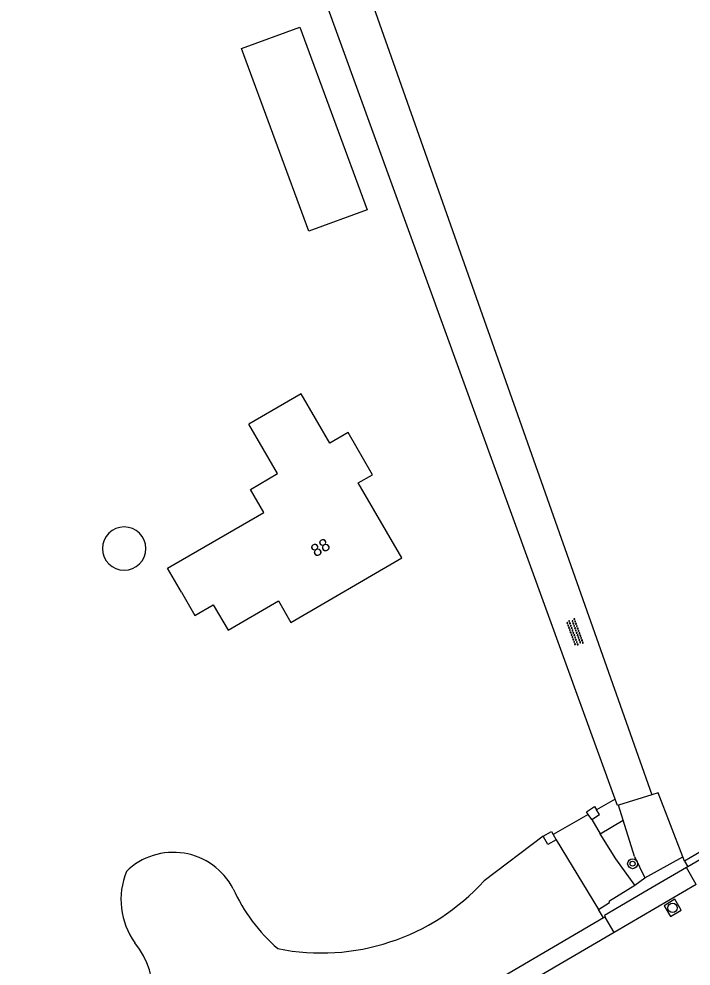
# Model space of a CAD drawing. Extents: x 135999 to 138000, y 396000 to 398501.
# Drawn here: x 137171.2 to 137225, y 398108.1 to 398183.9 of the extents above; entities that cross this region are included whole.
import ezdxf

# ---------------------------------------------------------------- set-up
doc = ezdxf.new("R2010")
doc.units = 0
for name, color, linetype in [('gg-afsc-hekwerk', 7, 'Continuous'), ('gg-afsc-muur', 7, 'Continuous'), ('gg-anno-huisnummerreeks BGT', 7, 'Continuous'), ('gg-bbg-gedigitaliseerde bebouwing', 7, 'Continuous'), ('gg-bbg-gedigitaliseerde bijgebouw', 7, 'Continuous'), ('gg-bbg-hoofdgebouw', 7, 'Continuous'), ('gg-knt-onverhard', 7, 'Continuous'), ('gg-knt-verharding', 7, 'Continuous'), ('gt-grn-groengrens', 7, 'Continuous'), ('gt-grn-weggrens', 7, 'Continuous'), ('gt-symb-boom', 7, 'Continuous'), ('gt-symb-overige verharding', 7, 'Continuous'), ('gt-symb-rioolschacht', 7, 'Continuous')]:
    doc.layers.add(name, color=color, linetype=linetype)

# ---------------------------------------------------------------- blocks, each defined once
blk = doc.blocks.new('gt0-OVH')
at = {"layer": 'gt-symb-overige verharding'}
for points in [[(-0.972, 0.298), (-0.967, 0.308), (-0.965, 0.319), (-0.966, 0.33), (-0.971, 0.34), (-0.978, 0.348), (-0.988, 0.353), (-0.999, 0.355), (-1.01, 0.354), (-1.02, 0.349), (-1.028, 0.342), (-1.033, 0.332), (-1.035, 0.321), (-1.034, 0.31), (-1.029, 0.3), (-1.022, 0.292), (-1.012, 0.287), (-1.001, 0.285), (-0.99, 0.286), (-0.98, 0.291)], [(-0.872, 0.106), (-0.867, 0.116), (-0.865, 0.126), (-0.866, 0.137), (-0.871, 0.147), (-0.878, 0.156), (-0.888, 0.161), (-0.899, 0.163), (-0.91, 0.162), (-0.92, 0.157), (-0.928, 0.15), (-0.933, 0.14), (-0.935, 0.129), (-0.934, 0.118), (-0.929, 0.108), (-0.922, 0.1), (-0.912, 0.095), (-0.901, 0.092), (-0.89, 0.094), (-0.88, 0.098)], [(-0.772, 0.298), (-0.767, 0.308), (-0.765, 0.319), (-0.766, 0.33), (-0.771, 0.34), (-0.778, 0.348), (-0.788, 0.353), (-0.799, 0.355), (-0.81, 0.354), (-0.82, 0.349), (-0.828, 0.342), (-0.833, 0.332), (-0.835, 0.321), (-0.834, 0.31), (-0.829, 0.3), (-0.822, 0.292), (-0.812, 0.287), (-0.801, 0.285), (-0.79, 0.286), (-0.78, 0.291)], [(-0.672, 0.106), (-0.667, 0.116), (-0.665, 0.126), (-0.666, 0.137), (-0.671, 0.147), (-0.678, 0.156), (-0.688, 0.161), (-0.699, 0.163), (-0.71, 0.162), (-0.72, 0.157), (-0.728, 0.15), (-0.733, 0.14), (-0.735, 0.129), (-0.734, 0.118), (-0.729, 0.108), (-0.722, 0.1), (-0.712, 0.095), (-0.701, 0.092), (-0.69, 0.094), (-0.68, 0.098)], [(-0.572, 0.298), (-0.567, 0.308), (-0.565, 0.319), (-0.566, 0.33), (-0.571, 0.34), (-0.578, 0.348), (-0.588, 0.353), (-0.599, 0.355), (-0.61, 0.354), (-0.62, 0.349), (-0.628, 0.342), (-0.633, 0.332), (-0.635, 0.321), (-0.634, 0.31), (-0.629, 0.3), (-0.622, 0.292), (-0.612, 0.287), (-0.601, 0.285), (-0.59, 0.286), (-0.58, 0.291)], [(-0.472, 0.106), (-0.467, 0.116), (-0.465, 0.126), (-0.466, 0.137), (-0.471, 0.147), (-0.478, 0.156), (-0.488, 0.161), (-0.499, 0.163), (-0.51, 0.162), (-0.52, 0.157), (-0.528, 0.15), (-0.533, 0.14), (-0.535, 0.129), (-0.534, 0.118), (-0.529, 0.108), (-0.522, 0.1), (-0.512, 0.095), (-0.501, 0.092), (-0.49, 0.094), (-0.48, 0.098)], [(-0.372, 0.298), (-0.367, 0.308), (-0.365, 0.319), (-0.366, 0.33), (-0.371, 0.34), (-0.378, 0.348), (-0.388, 0.353), (-0.399, 0.355), (-0.41, 0.354), (-0.42, 0.349), (-0.428, 0.342), (-0.433, 0.332), (-0.435, 0.321), (-0.434, 0.31), (-0.429, 0.3), (-0.422, 0.292), (-0.412, 0.287), (-0.401, 0.285), (-0.39, 0.286), (-0.38, 0.291)], [(-0.272, 0.106), (-0.267, 0.116), (-0.265, 0.126), (-0.266, 0.137), (-0.271, 0.147), (-0.278, 0.156), (-0.288, 0.161), (-0.299, 0.163), (-0.31, 0.162), (-0.32, 0.157), (-0.328, 0.15), (-0.333, 0.14), (-0.335, 0.129), (-0.334, 0.118), (-0.329, 0.108), (-0.322, 0.1), (-0.312, 0.095), (-0.301, 0.092), (-0.29, 0.094), (-0.28, 0.098)], [(-0.172, 0.298), (-0.167, 0.308), (-0.165, 0.319), (-0.166, 0.33), (-0.171, 0.34), (-0.178, 0.348), (-0.188, 0.353), (-0.199, 0.355), (-0.21, 0.354), (-0.22, 0.349), (-0.228, 0.342), (-0.233, 0.332), (-0.235, 0.321), (-0.234, 0.31), (-0.229, 0.3), (-0.222, 0.292), (-0.212, 0.287), (-0.201, 0.285), (-0.19, 0.286), (-0.18, 0.291)], [(-0.072, 0.106), (-0.067, 0.116), (-0.065, 0.126), (-0.066, 0.137), (-0.071, 0.147), (-0.078, 0.156), (-0.088, 0.161), (-0.099, 0.163), (-0.11, 0.162), (-0.12, 0.157), (-0.128, 0.15), (-0.133, 0.14), (-0.135, 0.129), (-0.134, 0.118), (-0.129, 0.108), (-0.122, 0.1), (-0.112, 0.095), (-0.101, 0.092), (-0.09, 0.094), (-0.08, 0.098)], [(0.028, 0.298), (0.033, 0.308), (0.035, 0.319), (0.034, 0.33), (0.029, 0.34), (0.022, 0.348), (0.012, 0.353), (0.001, 0.355), (-0.01, 0.354), (-0.02, 0.349), (-0.028, 0.342), (-0.033, 0.332), (-0.035, 0.321), (-0.034, 0.31), (-0.029, 0.3), (-0.022, 0.292), (-0.012, 0.287), (-0.001, 0.285), (0.01, 0.286), (0.02, 0.291)], [(0.128, 0.106), (0.133, 0.116), (0.135, 0.126), (0.134, 0.137), (0.129, 0.147), (0.122, 0.156), (0.112, 0.161), (0.101, 0.163), (0.09, 0.162), (0.08, 0.157), (0.072, 0.15), (0.067, 0.14), (0.065, 0.129), (0.066, 0.118), (0.071, 0.108), (0.078, 0.1), (0.088, 0.095), (0.099, 0.092), (0.11, 0.094), (0.12, 0.098)], [(0.228, 0.298), (0.233, 0.308), (0.235, 0.319), (0.234, 0.33), (0.229, 0.34), (0.222, 0.348), (0.212, 0.353), (0.201, 0.355), (0.19, 0.354), (0.18, 0.349), (0.172, 0.342), (0.167, 0.332), (0.165, 0.321), (0.166, 0.31), (0.171, 0.3), (0.178, 0.292), (0.188, 0.287), (0.199, 0.285), (0.21, 0.286), (0.22, 0.291)], [(0.328, 0.106), (0.333, 0.116), (0.335, 0.126), (0.334, 0.137), (0.329, 0.147), (0.322, 0.156), (0.312, 0.161), (0.301, 0.163), (0.29, 0.162), (0.28, 0.157), (0.272, 0.15), (0.267, 0.14), (0.265, 0.129), (0.266, 0.118), (0.271, 0.108), (0.278, 0.1), (0.288, 0.095), (0.299, 0.092), (0.31, 0.094), (0.32, 0.098)], [(0.428, 0.298), (0.433, 0.308), (0.435, 0.319), (0.434, 0.33), (0.429, 0.34), (0.422, 0.348), (0.412, 0.353), (0.401, 0.355), (0.39, 0.354), (0.38, 0.349), (0.372, 0.342), (0.367, 0.332), (0.365, 0.321), (0.366, 0.31), (0.371, 0.3), (0.378, 0.292), (0.388, 0.287), (0.399, 0.285), (0.41, 0.286), (0.42, 0.291)], [(0.528, 0.106), (0.533, 0.116), (0.535, 0.126), (0.534, 0.137), (0.529, 0.147), (0.522, 0.156), (0.512, 0.161), (0.501, 0.163), (0.49, 0.162), (0.48, 0.157), (0.472, 0.15), (0.467, 0.14), (0.465, 0.129), (0.466, 0.118), (0.471, 0.108), (0.478, 0.1), (0.488, 0.095), (0.499, 0.092), (0.51, 0.094), (0.52, 0.098)], [(0.628, 0.298), (0.633, 0.308), (0.635, 0.319), (0.634, 0.33), (0.629, 0.34), (0.622, 0.348), (0.612, 0.353), (0.601, 0.355), (0.59, 0.354), (0.58, 0.349), (0.572, 0.342), (0.567, 0.332), (0.565, 0.321), (0.566, 0.31), (0.571, 0.3), (0.578, 0.292), (0.588, 0.287), (0.599, 0.285), (0.61, 0.286), (0.62, 0.291)], [(0.728, 0.106), (0.733, 0.116), (0.735, 0.126), (0.734, 0.137), (0.729, 0.147), (0.722, 0.156), (0.712, 0.161), (0.701, 0.163), (0.69, 0.162), (0.68, 0.157), (0.672, 0.15), (0.667, 0.14), (0.665, 0.129), (0.666, 0.118), (0.671, 0.108), (0.678, 0.1), (0.688, 0.095), (0.699, 0.092), (0.71, 0.094), (0.72, 0.098)], [(0.828, 0.298), (0.833, 0.308), (0.835, 0.319), (0.834, 0.33), (0.829, 0.34), (0.822, 0.348), (0.812, 0.353), (0.801, 0.355), (0.79, 0.354), (0.78, 0.349), (0.772, 0.342), (0.767, 0.332), (0.765, 0.321), (0.766, 0.31), (0.771, 0.3), (0.778, 0.292), (0.788, 0.287), (0.799, 0.285), (0.81, 0.286), (0.82, 0.291)], [(0.928, 0.106), (0.933, 0.116), (0.935, 0.126), (0.934, 0.137), (0.929, 0.147), (0.922, 0.156), (0.912, 0.161), (0.901, 0.163), (0.89, 0.162), (0.88, 0.157), (0.872, 0.15), (0.867, 0.14), (0.865, 0.129), (0.866, 0.118), (0.871, 0.108), (0.878, 0.1), (0.888, 0.095), (0.899, 0.092), (0.91, 0.094), (0.92, 0.098)], [(1.028, 0.298), (1.033, 0.308), (1.035, 0.319), (1.034, 0.33), (1.029, 0.34), (1.022, 0.348), (1.012, 0.353), (1.001, 0.355), (0.99, 0.354), (0.98, 0.349), (0.972, 0.342), (0.967, 0.332), (0.965, 0.321), (0.966, 0.31), (0.971, 0.3), (0.978, 0.292), (0.988, 0.287), (0.999, 0.285), (1.01, 0.286), (1.02, 0.291)], [(-0.972, -0.142), (-0.967, -0.132), (-0.965, -0.121), (-0.966, -0.11), (-0.971, -0.1), (-0.978, -0.092), (-0.988, -0.087), (-0.999, -0.085), (-1.01, -0.086), (-1.02, -0.091), (-1.028, -0.098), (-1.033, -0.108), (-1.035, -0.119), (-1.034, -0.13), (-1.029, -0.14), (-1.022, -0.148), (-1.012, -0.153), (-1.001, -0.155), (-0.99, -0.154), (-0.98, -0.149)], [(-0.872, -0.334), (-0.867, -0.324), (-0.865, -0.314), (-0.866, -0.303), (-0.871, -0.293), (-0.878, -0.284), (-0.888, -0.279), (-0.899, -0.277), (-0.91, -0.278), (-0.92, -0.283), (-0.928, -0.29), (-0.933, -0.3), (-0.935, -0.311), (-0.934, -0.322), (-0.929, -0.332), (-0.922, -0.34), (-0.912, -0.345), (-0.901, -0.348), (-0.89, -0.346), (-0.88, -0.342)], [(-0.772, -0.142), (-0.767, -0.132), (-0.765, -0.121), (-0.766, -0.11), (-0.771, -0.1), (-0.778, -0.092), (-0.788, -0.087), (-0.799, -0.085), (-0.81, -0.086), (-0.82, -0.091), (-0.828, -0.098), (-0.833, -0.108), (-0.835, -0.119), (-0.834, -0.13), (-0.829, -0.14), (-0.822, -0.148), (-0.812, -0.153), (-0.801, -0.155), (-0.79, -0.154), (-0.78, -0.149)], [(-0.672, -0.334), (-0.667, -0.324), (-0.665, -0.314), (-0.666, -0.303), (-0.671, -0.293), (-0.678, -0.284), (-0.688, -0.279), (-0.699, -0.277), (-0.71, -0.278), (-0.72, -0.283), (-0.728, -0.29), (-0.733, -0.3), (-0.735, -0.311), (-0.734, -0.322), (-0.729, -0.332), (-0.722, -0.34), (-0.712, -0.345), (-0.701, -0.348), (-0.69, -0.346), (-0.68, -0.342)], [(-0.572, -0.142), (-0.567, -0.132), (-0.565, -0.121), (-0.566, -0.11), (-0.571, -0.1), (-0.578, -0.092), (-0.588, -0.087), (-0.599, -0.085), (-0.61, -0.086), (-0.62, -0.091), (-0.628, -0.098), (-0.633, -0.108), (-0.635, -0.119), (-0.634, -0.13), (-0.629, -0.14), (-0.622, -0.148), (-0.612, -0.153), (-0.601, -0.155), (-0.59, -0.154), (-0.58, -0.149)], [(-0.472, -0.334), (-0.467, -0.324), (-0.465, -0.314), (-0.466, -0.303), (-0.471, -0.293), (-0.478, -0.284), (-0.488, -0.279), (-0.499, -0.277), (-0.51, -0.278), (-0.52, -0.283), (-0.528, -0.29), (-0.533, -0.3), (-0.535, -0.311), (-0.534, -0.322), (-0.529, -0.332), (-0.522, -0.34), (-0.512, -0.345), (-0.501, -0.348), (-0.49, -0.346), (-0.48, -0.342)], [(-0.372, -0.142), (-0.367, -0.132), (-0.365, -0.121), (-0.366, -0.11), (-0.371, -0.1), (-0.378, -0.092), (-0.388, -0.087), (-0.399, -0.085), (-0.41, -0.086), (-0.42, -0.091), (-0.428, -0.098), (-0.433, -0.108), (-0.435, -0.119), (-0.434, -0.13), (-0.429, -0.14), (-0.422, -0.148), (-0.412, -0.153), (-0.401, -0.155), (-0.39, -0.154), (-0.38, -0.149)], [(-0.272, -0.334), (-0.267, -0.324), (-0.265, -0.314), (-0.266, -0.303), (-0.271, -0.293), (-0.278, -0.284), (-0.288, -0.279), (-0.299, -0.277), (-0.31, -0.278), (-0.32, -0.283), (-0.328, -0.29), (-0.333, -0.3), (-0.335, -0.311), (-0.334, -0.322), (-0.329, -0.332), (-0.322, -0.34), (-0.312, -0.345), (-0.301, -0.348), (-0.29, -0.346), (-0.28, -0.342)], [(-0.172, -0.142), (-0.167, -0.132), (-0.165, -0.121), (-0.166, -0.11), (-0.171, -0.1), (-0.178, -0.092), (-0.188, -0.087), (-0.199, -0.085), (-0.21, -0.086), (-0.22, -0.091), (-0.228, -0.098), (-0.233, -0.108), (-0.235, -0.119), (-0.234, -0.13), (-0.229, -0.14), (-0.222, -0.148), (-0.212, -0.153), (-0.201, -0.155), (-0.19, -0.154), (-0.18, -0.149)], [(-0.072, -0.334), (-0.067, -0.324), (-0.065, -0.314), (-0.066, -0.303), (-0.071, -0.293), (-0.078, -0.284), (-0.088, -0.279), (-0.099, -0.277), (-0.11, -0.278), (-0.12, -0.283), (-0.128, -0.29), (-0.133, -0.3), (-0.135, -0.311), (-0.134, -0.322), (-0.129, -0.332), (-0.122, -0.34), (-0.112, -0.345), (-0.101, -0.348), (-0.09, -0.346), (-0.08, -0.342)], [(0.028, -0.142), (0.033, -0.132), (0.035, -0.121), (0.034, -0.11), (0.029, -0.1), (0.022, -0.092), (0.012, -0.087), (0.001, -0.085), (-0.01, -0.086), (-0.02, -0.091), (-0.028, -0.098), (-0.033, -0.108), (-0.035, -0.119), (-0.034, -0.13), (-0.029, -0.14), (-0.022, -0.148), (-0.012, -0.153), (-0.001, -0.155), (0.01, -0.154), (0.02, -0.149)], [(0.128, -0.334), (0.133, -0.324), (0.135, -0.314), (0.134, -0.303), (0.129, -0.293), (0.122, -0.284), (0.112, -0.279), (0.101, -0.277), (0.09, -0.278), (0.08, -0.283), (0.072, -0.29), (0.067, -0.3), (0.065, -0.311), (0.066, -0.322), (0.071, -0.332), (0.078, -0.34), (0.088, -0.345), (0.099, -0.348), (0.11, -0.346), (0.12, -0.342)], [(0.228, -0.142), (0.233, -0.132), (0.235, -0.121), (0.234, -0.11), (0.229, -0.1), (0.222, -0.092), (0.212, -0.087), (0.201, -0.085), (0.19, -0.086), (0.18, -0.091), (0.172, -0.098), (0.167, -0.108), (0.165, -0.119), (0.166, -0.13), (0.171, -0.14), (0.178, -0.148), (0.188, -0.153), (0.199, -0.155), (0.21, -0.154), (0.22, -0.149)], [(0.328, -0.334), (0.333, -0.324), (0.335, -0.314), (0.334, -0.303), (0.329, -0.293), (0.322, -0.284), (0.312, -0.279), (0.301, -0.277), (0.29, -0.278), (0.28, -0.283), (0.272, -0.29), (0.267, -0.3), (0.265, -0.311), (0.266, -0.322), (0.271, -0.332), (0.278, -0.34), (0.288, -0.345), (0.299, -0.348), (0.31, -0.346), (0.32, -0.342)], [(0.428, -0.142), (0.433, -0.132), (0.435, -0.121), (0.434, -0.11), (0.429, -0.1), (0.422, -0.092), (0.412, -0.087), (0.401, -0.085), (0.39, -0.086), (0.38, -0.091), (0.372, -0.098), (0.367, -0.108), (0.365, -0.119), (0.366, -0.13), (0.371, -0.14), (0.378, -0.148), (0.388, -0.153), (0.399, -0.155), (0.41, -0.154), (0.42, -0.149)], [(0.528, -0.334), (0.533, -0.324), (0.535, -0.314), (0.534, -0.303), (0.529, -0.293), (0.522, -0.284), (0.512, -0.279), (0.501, -0.277), (0.49, -0.278), (0.48, -0.283), (0.472, -0.29), (0.467, -0.3), (0.465, -0.311), (0.466, -0.322), (0.471, -0.332), (0.478, -0.34), (0.488, -0.345), (0.499, -0.348), (0.51, -0.346), (0.52, -0.342)], [(0.628, -0.142), (0.633, -0.132), (0.635, -0.121), (0.634, -0.11), (0.629, -0.1), (0.622, -0.092), (0.612, -0.087), (0.601, -0.085), (0.59, -0.086), (0.58, -0.091), (0.572, -0.098), (0.567, -0.108), (0.565, -0.119), (0.566, -0.13), (0.571, -0.14), (0.578, -0.148), (0.588, -0.153), (0.599, -0.155), (0.61, -0.154), (0.62, -0.149)], [(0.728, -0.334), (0.733, -0.324), (0.735, -0.314), (0.734, -0.303), (0.729, -0.293), (0.722, -0.284), (0.712, -0.279), (0.701, -0.277), (0.69, -0.278), (0.68, -0.283), (0.672, -0.29), (0.667, -0.3), (0.665, -0.311), (0.666, -0.322), (0.671, -0.332), (0.678, -0.34), (0.688, -0.345), (0.699, -0.348), (0.71, -0.346), (0.72, -0.342)], [(0.828, -0.142), (0.833, -0.132), (0.835, -0.121), (0.834, -0.11), (0.829, -0.1), (0.822, -0.092), (0.812, -0.087), (0.801, -0.085), (0.79, -0.086), (0.78, -0.091), (0.772, -0.098), (0.767, -0.108), (0.765, -0.119), (0.766, -0.13), (0.771, -0.14), (0.778, -0.148), (0.788, -0.153), (0.799, -0.155), (0.81, -0.154), (0.82, -0.149)], [(0.928, -0.334), (0.933, -0.324), (0.935, -0.314), (0.934, -0.303), (0.929, -0.293), (0.922, -0.284), (0.912, -0.279), (0.901, -0.277), (0.89, -0.278), (0.88, -0.283), (0.872, -0.29), (0.867, -0.3), (0.865, -0.311), (0.866, -0.322), (0.871, -0.332), (0.878, -0.34), (0.888, -0.345), (0.899, -0.348), (0.91, -0.346), (0.92, -0.342)], [(1.028, -0.142), (1.033, -0.132), (1.035, -0.121), (1.034, -0.11), (1.029, -0.1), (1.022, -0.092), (1.012, -0.087), (1.001, -0.085), (0.99, -0.086), (0.98, -0.091), (0.972, -0.098), (0.967, -0.108), (0.965, -0.119), (0.966, -0.13), (0.971, -0.14), (0.978, -0.148), (0.988, -0.153), (0.999, -0.155), (1.01, -0.154), (1.02, -0.149)]]:
    blk.add_lwpolyline(points, close=True, dxfattribs=at)
blk = doc.blocks.new('gt0-BOOM')
at = {"layer": 'gt-symb-boom'}
for radius in [0.4, 0.2]:
    blk.add_circle((0, 0), radius, dxfattribs=at)
blk = doc.blocks.new('gt0-RS')
at = {"layer": 'gt-symb-rioolschacht'}
blk.add_lwpolyline([(-0.5, -0.5), (0.5, -0.5), (0.5, 0.5), (-0.5, 0.5)], close=True, dxfattribs=at)
blk.add_circle((0, 0), 0.375, dxfattribs=at)

msp = doc.modelspace()

# ---------------------------------------------------------------- linework, layer by layer
at = {"layer": 'gg-afsc-hekwerk'}
for p, q in [((137218.921, 398121.46), (137187.826, 398207.11)), ((137258.89, 398136.722), (137224.473, 398116.509)), ((137218.921, 398121.46), (137217.442, 398120.603)), ((137221.854, 398121.81), (137219.186, 398120.976)), ((137219.565, 398119.764), (137219.186, 398120.976)), ((137216.774, 398120.242), (137213.953, 398118.636)), ((137220.474, 398116.857), (137219.565, 398119.764)), ((137224.473, 398116.509), (137224.342, 398116.847))]:
    msp.add_line(p, q, dxfattribs=at)
for points in [[(137178.772, 398242.487), (137179.979, 398237.47), (137180.79, 398237.841), (137181.415, 398236.286), (137221.854, 398121.81)], [(137178.772, 398242.487), (137179.979, 398237.47), (137180.79, 398237.841), (137181.415, 398236.286), (137221.854, 398121.81)], [(137219.186, 398120.976), (137219.107, 398120.947), (137218.921, 398121.46)], [(137224.342, 398116.847), (137222.368, 398121.971), (137221.854, 398121.81)]]:
    msp.add_lwpolyline(points, dxfattribs=at)
at = {"layer": 'gg-afsc-muur'}
for p, q in [((137217.048, 398119.825), (137216.774, 398120.242)), ((137213.953, 398118.636), (137214.194, 398118.206))]:
    msp.add_line(p, q, dxfattribs=at)
for points in [[(137216.774, 398120.242), (137216.637, 398120.452), (137217.269, 398120.867), (137217.442, 398120.603)], [(137217.048, 398119.825), (137217.68, 398120.24), (137217.442, 398120.603)], [(137213.173, 398118.493), (137213.827, 398118.86), (137213.953, 398118.636)], [(137214.194, 398118.206), (137213.54, 398117.839), (137213.173, 398118.493)]]:
    msp.add_lwpolyline(points, dxfattribs=at)
at = {"layer": 'gg-bbg-gedigitaliseerde bebouwing'}
msp.add_lwpolyline([(137184.22, 398138.01), (137183.105, 398139.929), (137190.814, 398144.396), (137189.746, 398146.239), (137191.918, 398147.498), (137189.62, 398151.46)], dxfattribs=at)
at = {"layer": 'gg-bbg-gedigitaliseerde bijgebouw'}
msp.add_lwpolyline([(137189.029, 398181.505), (137193.704, 398183.222), (137199.077, 398168.601), (137194.402, 398166.883), (137189.029, 398181.505)], dxfattribs=at)
for start, end in [(0, 180), (180, 0)]:
    msp.add_arc((137179.637, 398141.5), 1.734, start, end, dxfattribs=at)
at = {"layer": 'gg-bbg-hoofdgebouw'}
msp.add_lwpolyline([(137184.22, 398138.01), (137185.3, 398136.15), (137186.77, 398137), (137187.95, 398134.97), (137191.98, 398137.31), (137192.98, 398135.6), (137201.85, 398140.75), (137198.37, 398146.75), (137199.52, 398147.41), (137197.57, 398150.79), (137196.1, 398149.94), (137193.81, 398153.89), (137189.62, 398151.46)], dxfattribs=at)
at = {"layer": 'gg-knt-onverhard'}
msp.add_line((137220.474, 398116.857), (137221.311, 398115.156), dxfattribs=at)
at = {"layer": 'gg-knt-verharding'}
for p, q in [((137217.048, 398119.825), (137217.714, 398118.683)), ((137217.714, 398118.683), (137219.565, 398119.764)), ((137214.194, 398118.206), (137217.587, 398112.619)), ((137221.311, 398115.156), (137224.342, 398116.847)), ((137224.473, 398116.509), (137224.74, 398116.052)), ((137224.74, 398116.052), (137224.632, 398115.989)), ((137224.632, 398115.989), (137221.558, 398114.197)), ((137225.42, 398114.638), (137218.838, 398110.795)), ((137220.491, 398114.576), (137221.311, 398115.156)), ((137217.995, 398111.952), (137217.587, 398112.619)), ((137217.995, 398111.952), (137166.765, 398082.048)), ((137218.12, 398112.025), (137217.995, 398111.952)), ((137218.838, 398110.795), (137167.48, 398080.823))]:
    msp.add_line(p, q, dxfattribs=at)
for points in [[(137259.219, 398136.16), (137256.705, 398134.688), (137224.74, 398116.052)], [(137220.491, 398114.576), (137218.984, 398116.678), (137217.714, 398118.683)], [(137217.587, 398112.619), (137218.475, 398113.198), (137218.485, 398113.326), (137220.491, 398114.576)], [(137221.558, 398114.197), (137218.061, 398112.158), (137218.12, 398112.025)]]:
    msp.add_lwpolyline(points, dxfattribs=at)
at = {"layer": 'gt-grn-groengrens'}
msp.add_line((137213.173, 398118.493), (137208.445, 398114.932), dxfattribs=at)
for centre, radius, start, end in [((137183.569, 398111.814), 5.388, 27.43215, 134.17691), ((137185.348, 398113.442), 5.968, 157.99892, 215.66845), ((137195.416, 398126.724), 17.573, 258.56232, 317.85317), ((137201.01, 398120.011), 13.889, 204.29745, 229.18194), ((137175.364, 398105.828), 6.592, 314.43033, 38.83827)]:
    msp.add_arc(centre, radius, start, end, dxfattribs=at)
at = {"layer": 'gt-grn-weggrens'}
for p, q in [((137225.42, 398114.638), (137224.632, 398115.989)), ((137218.838, 398110.795), (137218.12, 398112.025))]:
    msp.add_line(p, q, dxfattribs=at)

# ---------------------------------------------------------------- block references
at = {"layer": 'gt-symb-boom'}
msp.add_blockref('gt0-BOOM', (137220.322, 398116.294), dxfattribs=at)
at = {"layer": 'gt-symb-overige verharding', "rotation": -70.06095208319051}
msp.add_blockref('gt0-OVH', (137215.697, 398134.807), dxfattribs=at)
at = {"layer": 'gt-symb-rioolschacht', "rotation": 30.66892664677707}
msp.add_blockref('gt0-RS', (137223.522, 398112.758), dxfattribs=at)

# ---------------------------------------------------------------- texts
at = {"layer": 'gg-anno-huisnummerreeks BGT'}
msp.add_text('88', height=1, rotation=30.1, dxfattribs=at).set_placement((137194.938, 398140.785))

doc.saveas('drawing.dxf')
